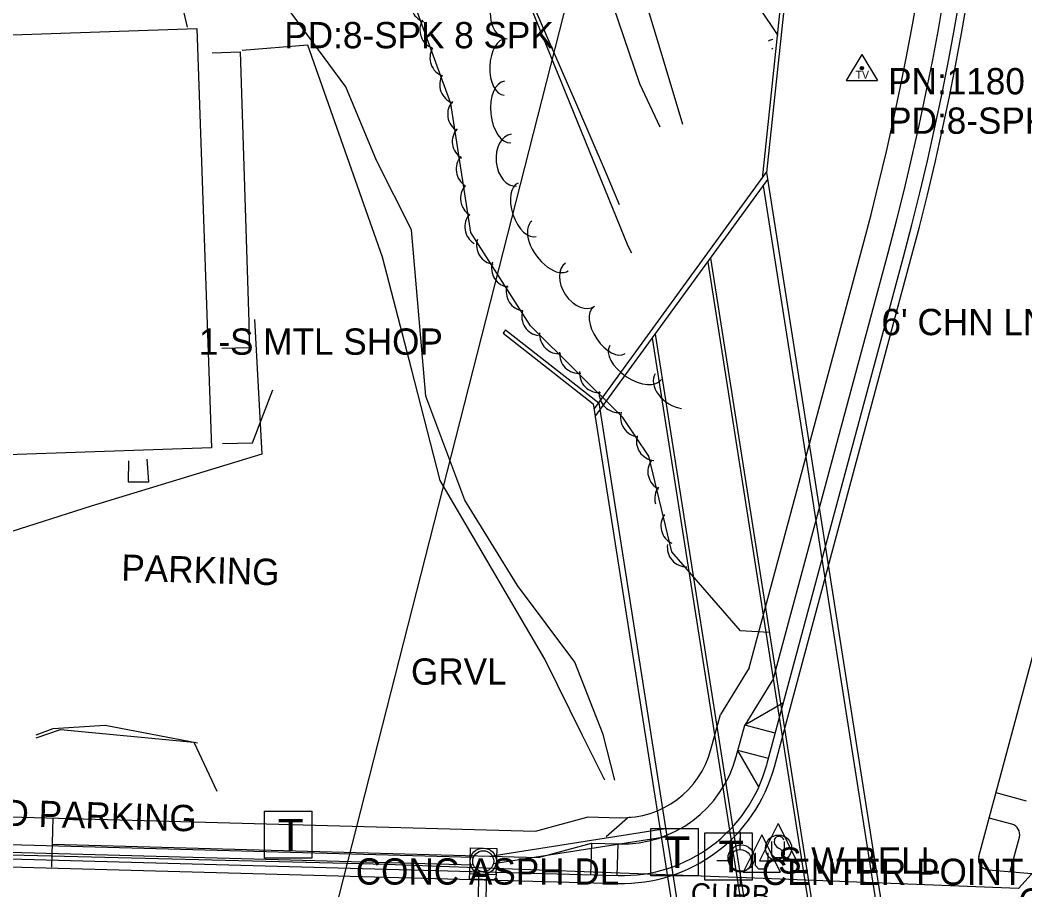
# Model space of a CAD drawing. Extents: x 978516 to 993312, y 1836504 to 1846212.
# Drawn here: x 992580.2 to 992771.4, y 1840687.5 to 1840853 of the extents above; entities that cross this region are included whole.
import ezdxf

# ---------------------------------------------------------------- set-up
doc = ezdxf.new("R2010")
doc.units = 0
for name, color, linetype in [('R_Drainage', 7, 'Continuous'), ('R_Proposed Road', 7, 'Continuous'), ('S_BUILDING', 7, 'Continuous'), ('S_CURB', 7, 'Continuous'), ('S_CURB_ANNOT', 7, 'Continuous'), ('S_DRIVEWAY', 7, 'Continuous'), ('S_FENCE', 7, 'Continuous'), ('S_GAS_UTILITIES', 7, 'Continuous'), ('S_GAS_UTILITIES_ANNOT', 7, 'Continuous'), ('S_PARKING', 7, 'Continuous'), ('S_PARKING_ANNOT', 7, 'Continuous'), ('S_SANITARY_SEWER', 7, 'Continuous'), ('S_SECONDARY_CTL', 7, 'Continuous'), ('S_SECONDARY_CTL_ANNOT', 7, 'Continuous'), ('S_SIDEWALK', 7, 'Continuous'), ('S_SIGN', 7, 'Continuous'), ('S_STREAM', 7, 'Continuous'), ('S_SURVEY_TEXT_ANNOT', 7, 'Continuous'), ('S_TELEPHONE_UTILITIES', 7, 'Continuous'), ('S_TREE', 7, 'Continuous'), ('S_UNDERGROUND_CABLE', 7, 'Continuous'), ('S_UTILITY_POLE', 7, 'Continuous'), ('S_UTILITY_POLE_ANNOT', 7, 'Continuous'), ('S_UTL_PT_SYM', 7, 'Continuous')]:
    doc.layers.add(name, color=color, linetype=linetype)

msp = doc.modelspace()

# ---------------------------------------------------------------- linework, layer by layer
at = {"layer": 'R_Drainage'}
for p, q in [((992726.11, 1840867.6), (992721.35, 1840822.85)), ((992726.85, 1840867.52), (992722.23, 1840823.99)), ((992689.4, 1840778.98), (992722.23, 1840824.06)), ((992722.23, 1840823.99), (992759.26, 1840588.45)), ((992689.62, 1840777.58), (992722.44, 1840822.65)), ((992721.57, 1840821.45), (992758.38, 1840587.32)), ((992711.58, 1840807.74), (992748.27, 1840574.41)), ((992711.02, 1840806.97), (992747.7, 1840573.69)), ((992672.55, 1840794.05), (992672.09, 1840793.45)), ((992672.55, 1840794.05), (992690.27, 1840780.17)), ((992672.09, 1840793.45), (992689.24, 1840780.03)), ((992700.48, 1840792.49), (992737.03, 1840560.05)), ((992701.03, 1840793.26), (992737.59, 1840560.77)), ((992689.24, 1840780.01), (992726.03, 1840546.01)), ((992690.27, 1840780.17), (992726.91, 1840547.13)), ((992670.01, 1840694.03), (992703, 1840699.21)), ((992535.22, 1840697.37), (992666.47, 1840693.8)), ((992670.25, 1840692.55), (992703.23, 1840697.73)), ((992535.18, 1840695.87), (992666.43, 1840692.3)), ((992665.87, 1840695.57), (992670.87, 1840695.43)), ((992666.73, 1840663.88), (992667.5, 1840691.17)), ((992668.23, 1840663.83), (992669, 1840691.12))]:
    msp.add_line(p, q, dxfattribs=at)
for points in [[(992665.87, 1840695.57), (992670.87, 1840695.43), (992670.73, 1840690.43), (992665.73, 1840690.57)], [(992665.75, 1840691.07), (992670.74, 1840690.93), (992670.7, 1840689.43), (992665.7, 1840689.57)]]:
    msp.add_lwpolyline(points, close=True, dxfattribs=at)
for radius in [2.5, 2.5, 2.5, 2, 2, 2]:
    msp.add_circle((992668.3, 1840693), radius, dxfattribs=at)
at = {"layer": 'R_Proposed Road'}
for p, q in [((992718.93, 1840729.79), (992740.53, 1840810.04)), ((992722.25, 1840711.37), (992748.25, 1840807.96)), ((992723.56, 1840727.78), (992745.35, 1840808.74)), ((992723.7, 1840710.98), (992749.7, 1840807.57)), ((992762.6, 1840693.91), (992774.39, 1840737.7)), ((992718.93, 1840729.79), (992713.43, 1840720.91)), ((992723.56, 1840727.78), (992718.07, 1840718.91)), ((992725.42, 1840723.14), (992718.07, 1840718.91)), ((992711.63, 1840714.23), (992713.43, 1840720.91)), ((992716.46, 1840712.93), (992718.07, 1840718.91)), ((992723.86, 1840717.35), (992718.07, 1840718.91)), ((992722.56, 1840712.52), (992716.77, 1840714.08)), ((992720.76, 1840707.15), (992716.77, 1840714.08)), ((992765.87, 1840706.04), (992771.64, 1840704.49)), ((992488.53, 1840703.9), (992678.22, 1840698.72)), ((992586.24, 1840691.85), (992586.49, 1840701.22)), ((992678.22, 1840698.72), (992688.3, 1840701.44)), ((992688.3, 1840701.44), (992694.25, 1840701.28)), ((992768.91, 1840700.04), (992764.57, 1840701.21)), ((992768.56, 1840691.02), (992770.32, 1840697.59)), ((992488.31, 1840695.9), (992693.95, 1840690.29)), ((992586.36, 1840696.23), (992678.82, 1840693.7)), ((992678.82, 1840693.7), (992688.9, 1840696.43)), ((992688.9, 1840696.43), (992694.12, 1840696.28)), ((992488.27, 1840694.4), (992693.91, 1840688.79)), ((992764.36, 1840691.39), (992785.48, 1840689.52))]:
    msp.add_line(p, q, dxfattribs=at)
for points in [[(992688.9, 1840696.43), (992688.74, 1840690.43)], [(992693.9, 1840696.29), (992693.73, 1840690.29)]]:
    msp.add_lwpolyline(points, dxfattribs=at)
for centre, radius, start, end in [((992240.16, 1840944.72), 573.17, 348.16715, 28.19343), ((992240.16, 1840944.72), 568.17, 348.1671, 28.1934), ((992240.16, 1840944.72), 563.67, 348.1671, 28.1934), ((992240.16, 1840944.72), 565.17, 348.1671, 28.1934), ((992240.16, 1840944.72), 527.67, 344.9354, 28.1934), ((992240.16, 1840944.72), 523.17, 344.9354, 28.1934), ((992240.16, 1840944.72), 526.17, 344.9354, 28.1934), ((992240.16, 1840944.72), 518.17, 344.9354, 28.1934), ((992694.73, 1840718.77), 17.5, 268.4354, 344.9354), ((992694.73, 1840718.77), 22.5, 268.4354, 344.9354), ((992694.73, 1840718.77), 30, 268.4354, 344.9354), ((992694.73, 1840718.77), 28.5, 268.4354, 344.9354), ((992768.39, 1840698.11), 2, 344.9354, 74.9354), ((992764.53, 1840693.39), 2, 164.9354, 264.9354)]:
    msp.add_arc(centre, radius, start, end, dxfattribs=at)
at = {"layer": 'S_BUILDING'}
msp.add_lwpolyline([(992553.7, 1840769.48), (992550.95, 1840849.23), (992613.83, 1840851.4), (992616.58, 1840771.65)], close=True, dxfattribs=at)
at = {"layer": 'S_CURB'}
for points in [[(992695.78, 1840701.22), (992691.68, 1840697.61)], [(992695.86, 1840701.41), (992695.89, 1840701.31)], [(992696.14, 1840701.51), (992696.2, 1840701.34)]]:
    msp.add_lwpolyline(points, dxfattribs=at)
at = {"layer": 'S_DRIVEWAY'}
for points in [[(992691.41, 1840708.44), (992687.22, 1840716.91), (992680.04, 1840731.43), (992670.09, 1840748.44), (992660.13, 1840765.45), (992654.62, 1840786.66), (992649.11, 1840807.88), (992642.02, 1840828.05), (992634.93, 1840848.22), (992622.45, 1840847.21)], [(992624.78, 1840796.05), (992625.48, 1840783.24), (992626.17, 1840770.44), (992609.94, 1840765.49), (992593.72, 1840760.54), (992577.01, 1840755.24), (992560.3, 1840749.93), (992553.23, 1840737.66), (992546.15, 1840725.4), (992537.36, 1840706.83), (992537.27, 1840706.57)], [(992583.25, 1840716.45), (992587.83, 1840718.03), (992600.54, 1840716.83), (992613.24, 1840715.63), (992617.6, 1840706.34)]]:
    msp.add_lwpolyline(points, dxfattribs=at)
at = {"layer": 'S_FENCE'}
msp.add_lwpolyline([(992618.66, 1840772.47), (992624.41, 1840772.59), (992628.28, 1840782.64)], dxfattribs=at)
msp.add_lwpolyline([(992618.66, 1840772.47), (992624.41, 1840772.59), (992628.28, 1840782.64)], dxfattribs=at)
at = {"layer": 'S_GAS_UTILITIES'}
for p, q in [((992776.44, 1840694.73), (992770.13, 1840687.84)), ((992649.92, 1840692.38), (992571.54, 1840694.3)), ((992718.31, 1840689.85), (992649.92, 1840692.38)), ((992770.13, 1840687.84), (992718.31, 1840689.85))]:
    msp.add_line(p, q, dxfattribs=at)
at = {"layer": 'S_PARKING'}
for points in [[(992693.32, 1840708.4), (992691.13, 1840717.12), (992685.72, 1840730.85), (992674.81, 1840745.44), (992664.8, 1840761.65), (992657.37, 1840781.49), (992654.62, 1840813.13), (992647.97, 1840826.28), (992642.14, 1840840.31), (992626.56, 1840861.49), (992618.37, 1840873.61), (992607.99, 1840881.71), (992591.19, 1840890.16), (992586.07, 1840892.96), (992580.2, 1840886.7), (992588.13, 1840877.85), (992609.71, 1840861.55), (992611.96, 1840851.66)], [(992583.21, 1840717.01), (992586.46, 1840718.27), (992596.35, 1840718.85), (992613.91, 1840715.51)]]:
    msp.add_lwpolyline(points, dxfattribs=at)
at = {"layer": 'S_SANITARY_SEWER'}
msp.add_line((992701.4, 1840923.93), (992638.54, 1840677.41), dxfattribs=at)
at = {"layer": 'S_SECONDARY_CTL'}
for p, q in [((992740.36, 1840846.48), (992737.35, 1840841.52)), ((992740.36, 1840846.48), (992743.3, 1840841.52)), ((992737.35, 1840841.52), (992743.3, 1840841.52))]:
    msp.add_line(p, q, dxfattribs=at)
for radius in [0.311, 0.183, 0.103]:
    msp.add_circle((992740.36, 1840843.87), radius, dxfattribs=at)
at = {"layer": 'S_SIDEWALK'}
for points in [[(992616.69, 1840846.78), (992622.05, 1840846.97), (992623.67, 1840795.55), (992623.75, 1840790.63), (992618.54, 1840790.55)], [(992600.79, 1840769.19), (992600.76, 1840765.18), (992604.68, 1840765.17), (992604.38, 1840769.48)]]:
    msp.add_lwpolyline(points, dxfattribs=at)
at = {"layer": 'S_SIGN'}
msp.add_circle((992724.5, 1840695.49), 2.49, dxfattribs=at)
for centre, radius, start, end in [((992725.18, 1840696.81), 1.5, 167.1196, 241.9813), ((992724.57, 1840696.76), 0.95, 16.5258, 156.8957), ((992724.08, 1840694.15), 1.4, 358.6529, 73.7063), ((992724.34, 1840694.67), 1.28, 204.641, 335.359)]:
    msp.add_arc(centre, radius, start, end, dxfattribs=at)
at = {"layer": 'S_STREAM'}
for points in [[(992696.55, 1840808.64), (992695.9, 1840810), (992677.45, 1840855.33), (992673.16, 1840874.34), (992676.08, 1840886.8), (992668.79, 1840910.71), (992659.5, 1840932.55), (992649.73, 1840947.27), (992637.26, 1840962.58), (992619.61, 1840984.91), (992592.11, 1841009.85), (992556.77, 1841035.29), (992521.03, 1841063.46), (992516.98, 1841070.42), (992500.42, 1841106.57), (992493.44, 1841124.55), (992482.9, 1841140.23)], [(992524.46, 1841080.46), (992537.78, 1841067.59), (992547.62, 1841062.92), (992557.4, 1841056.39), (992567.77, 1841048.86), (992578.15, 1841041.32), (992590.08, 1841031.19), (992602.02, 1841021.06), (992612.97, 1841006.83), (992626.28, 1840994.73), (992639.59, 1840982.63), (992650.82, 1840965.9), (992662.05, 1840949.17), (992670.15, 1840934.75), (992678.24, 1840920.34), (992685.48, 1840905.46), (992690.26, 1840887.88), (992695.04, 1840870.3), (992698.84, 1840857.67), (992702.64, 1840845.04), (992706.22, 1840833.17)], [(992510.71, 1841078.33), (992524.18, 1841061.4), (992542.4, 1841047.95), (992553.75, 1841039.33), (992565.1, 1841030.7), (992583.21, 1841017.44), (992593.95, 1841009.24), (992607.75, 1840995.49), (992621.55, 1840981.73), (992631.45, 1840970.26), (992641.34, 1840958.78), (992650, 1840941.95), (992658.67, 1840925.13), (992665.59, 1840906.7), (992672.52, 1840888.28), (992673.61, 1840875.71), (992674.71, 1840863.14), (992680.36, 1840850.03), (992686.02, 1840836.91), (992691.67, 1840823.79), (992694.19, 1840817.95)], [(992701.95, 1840832.61), (992698.09, 1840840.89), (992687.16, 1840873.15)]]:
    msp.add_lwpolyline(points, dxfattribs=at)
at = {"layer": 'S_TELEPHONE_UTILITIES'}
for points in [[(992626.66, 1840693.55), (992626.66, 1840702.55), (992635.66, 1840702.55), (992635.66, 1840693.55)], [(992700.22, 1840690.22), (992700.22, 1840699.22), (992709.22, 1840699.22), (992709.22, 1840690.22)], [(992710.47, 1840689.41), (992710.47, 1840698.41), (992719.47, 1840698.41), (992719.47, 1840689.41)]]:
    msp.add_lwpolyline(points, close=True, dxfattribs=at)
at = {"layer": 'S_TREE'}
for points in [[(992636.04, 1841135.11), (992644.61, 1841122.72), (992652.92, 1841103.14), (992665.23, 1841083.59), (992675.36, 1841072.53), (992690.87, 1841063.47), (992683.55, 1841053.3), (992663.92, 1841053.05), (992643.71, 1841039.38), (992639.75, 1841029.07), (992650.04, 1841014.58), (992664.9, 1841011.49), (992670.01, 1840995.31), (992680.16, 1840982.91), (992691.25, 1840967.28), (992700.28, 1840946.13), (992706.62, 1840929.53), (992718.85, 1840914.47), (992729.62, 1840900.3), (992729.33, 1840885.65), (992718.2, 1840869.47), (992720.86, 1840855.24), (992724.39, 1840850.07)], [(992722.72, 1840736.51), (992717.24, 1840736.8), (992704.2, 1840751.83), (992699.79, 1840770.07), (992694.88, 1840777.39), (992677.28, 1840794.81), (992665.92, 1840812.61), (992662.14, 1840837.15), (992654.79, 1840857.27), (992645.72, 1840867.31), (992636.66, 1840873.29), (992629.94, 1840871.13), (992628.15, 1840877.9), (992625.03, 1840891.07)]]:
    msp.add_lwpolyline(points, dxfattribs=at)
for centre, major_axis, ratio, start_param, end_param in [((992673.02, 1840854.36), (-0.16, -4.95), 0.683111, 3.141593, 6.283185), ((992658.04, 1840856.14), (0.37, -3.62), 0.975091, 4.081758, 5.854959), ((992659.8, 1840851.11), (0.37, -3.62), 0.975091, 4.081758, 5.854959), ((992661.71, 1840845.81), (0.37, -3.62), 0.975091, 4.081758, 5.854959), ((992672.43, 1840844.07), (-0.17, -5.34), 0.538964, 3.141593, 6.283185), ((992725.88, 1840844.15), (-3.31, 4.84), 0.548211, 6.017712, 6.283185), ((992720.44, 1840851.65), (-2.8, 4.09), 0.682983, 3.141593, 3.203774), ((992663.57, 1840840.7), (0.37, -3.62), 0.975091, 4.081758, 5.854959), ((992672.93, 1840835.52), (0.6, -5.84), 0.548165, 3.141593, 6.283185), ((992665.1, 1840835.07), (1.35, -3.38), 0.97701, 3.59311, 5.36631), ((992665.97, 1840829.86), (1.35, -3.38), 0.97701, 3.59311, 5.36631), ((992674.14, 1840826.34), (0.51, -4.93), 0.682926, 3.141593, 6.283185), ((992666.71, 1840824.59), (1.35, -3.38), 0.97701, 3.59311, 5.36631), ((992667.54, 1840819.01), (1.35, -3.38), 0.97701, 3.59311, 5.36631), ((992676.69, 1840816.92), (1.71, -5.07), 0.53872, 3.141593, 6.283185), ((992668.36, 1840813.63), (1.35, -3.38), 0.97701, 3.59311, 5.36631), ((992681.03, 1840810.05), (3.45, -4.73), 0.549431, 3.14584, 6.287433), ((992670.54, 1840810.21), (-0.09, -3.64), 0.966288, 4.434834, 6.208035), ((992673.41, 1840805.85), (-0.09, -3.64), 0.966288, 4.434834, 6.208035), ((992686.74, 1840802.66), (2.78, -4.1), 0.682977, 3.141593, 6.283185), ((992676.19, 1840801.36), (-0.09, -3.64), 0.966288, 4.434834, 6.208035), ((992692.3, 1840793.98), (3, -4.43), 0.538858, 3.141593, 6.283185), ((992679.16, 1840796.63), (-0.09, -3.64), 0.966288, 4.434834, 6.208035), ((992682.62, 1840793.14), (2.04, -3.02), 0.979038, 4.027654, 5.800855), ((992697.31, 1840787.87), (4.92, -3.21), 0.548831, 3.141593, 6.283185), ((992686.41, 1840789.44), (2.04, -3.02), 0.979038, 4.027654, 5.800855), ((992690.21, 1840785.77), (2.04, -3.02), 0.979038, 4.027654, 5.800855), ((992705.2, 1840783.02), (4.15, -2.71), 0.683754, 3.141593, 5.321416), ((992693.95, 1840781.97), (2.04, -3.02), 0.979038, 4.027654, 5.800855), ((992698, 1840777.34), (2.03, -3.02), 0.977378, 3.825789, 5.598989), ((992701.03, 1840772.82), (2.03, -3.02), 0.977378, 3.825789, 5.598989), ((992703.19, 1840767.07), (0.86, -3.54), 0.977331, 3.825789, 5.598989), ((992704.5, 1840761.95), (0.86, -3.54), 0.977331, 3.825789, 4.742565), ((992705.68, 1840756.75), (0.86, -3.54), 0.977331, 3.825789, 5.598989), ((992706.92, 1840752.61), (1.97, -3.07), 0.978286, 3.972824, 5.746025)]:
    msp.add_ellipse(centre, major_axis=major_axis, ratio=ratio, start_param=start_param, end_param=end_param, dxfattribs=at)
at = {"layer": 'S_UNDERGROUND_CABLE'}
for p, q in [((992724.41, 1840700.15), (992720.89, 1840693.06)), ((992724.41, 1840700.15), (992727.9, 1840693.06)), ((992721.32, 1840698.01), (992717.79, 1840690.92)), ((992721.32, 1840698.01), (992724.81, 1840690.92)), ((992723.21, 1840694.3), (992723.21, 1840696.74)), ((992725.58, 1840696.74), (992725.58, 1840694.3)), ((992720.12, 1840692.16), (992720.12, 1840694.6)), ((992720.89, 1840693.06), (992727.9, 1840693.06)), ((992722.48, 1840694.6), (992722.48, 1840692.16)), ((992723.83, 1840693.64), (992723.21, 1840694.3)), ((992725.03, 1840693.64), (992723.83, 1840693.64)), ((992725.58, 1840694.3), (992725.03, 1840693.64)), ((992717.79, 1840690.92), (992724.81, 1840690.92)), ((992720.74, 1840691.5), (992720.12, 1840692.16)), ((992721.94, 1840691.5), (992720.74, 1840691.5)), ((992722.48, 1840692.16), (992721.94, 1840691.5))]:
    msp.add_line(p, q, dxfattribs=at)
at = {"layer": 'S_UTILITY_POLE'}
for p, q in [((992717.24, 1840696.12), (992717.24, 1840698.6)), ((992717.18, 1840695.19), (992717.18, 1840697.44)), ((992715.09, 1840693.06), (992712.76, 1840693.06)), ((992717.26, 1840688.64), (992717.26, 1840690.97))]:
    msp.add_line(p, q, dxfattribs=at)
for centre, radius in [((992717.39, 1840693.6), 2.5), ((992717.18, 1840693.08), 2.13)]:
    msp.add_circle(centre, radius, dxfattribs=at)
at = {"layer": 'S_UTL_PT_SYM'}
msp.add_lwpolyline([(992649.92, 1840692.38), (992649.92, 1840692.43), (992649.92, 1840692.38), (992649.87, 1840692.38), (992649.92, 1840692.38), (992649.92, 1840692.33), (992649.92, 1840692.38), (992649.97, 1840692.38)], dxfattribs=at)

# ---------------------------------------------------------------- texts
at = {"layer": 'S_CURB_ANNOT'}
msp.add_text('CURB', height=4, rotation=358.2942, dxfattribs=at).set_placement((992707.75, 1840684.87))
at = {"layer": 'S_GAS_UTILITIES_ANNOT'}
msp.add_text('GAS LINE FASENED TO BR', height=5, dxfattribs=at).set_placement((992770.13, 1840682.84))
at = {"layer": 'S_PARKING_ANNOT'}
for s, height, p in [('PARKING', 5, (992599.38, 1840746.37)), ('PAVED PARKING', 5.0005, (992559.11, 1840700.27))]:
    msp.add_text(s, height=height, rotation=358.2942, dxfattribs=at).set_placement(p)
at = {"layer": 'S_SECONDARY_CTL'}
msp.add_text('TV', height=1.5, dxfattribs=at).set_placement((992739.15, 1840841.86))
at = {"layer": 'S_SECONDARY_CTL_ANNOT'}
for s, p in [('PD:8-SPK 8 SPK', (992630.45, 1840847.64)), ('PN:1180', (992745.36, 1840838.87)), ('PD:8-SPK 8 SPK', (992745.36, 1840831.37))]:
    msp.add_text(s, height=5, dxfattribs=at).set_placement(p)
at = {"layer": 'S_SURVEY_TEXT_ANNOT'}
for s, p in [("6' CHN LNK POOR 3 BARB", (992744.08, 1840793.06)), ('1-S MTL SHOP', (992614.18, 1840789.34)), ('GRVL', (992654.55, 1840726.58)), ('CONC ASPH DL', (992644.04, 1840688.55))]:
    msp.add_text(s, height=5, dxfattribs=at).set_placement(p)
at = {"layer": 'S_TELEPHONE_UTILITIES'}
for p in [(992629.22, 1840695.05), (992702.78, 1840691.72), (992713.03, 1840690.91)]:
    msp.add_text('T', height=6, dxfattribs=at).set_placement(p)
at = {"layer": 'S_UTILITY_POLE_ANNOT'}
for s, p in [('S.W.BELL', (992724.41, 1840690.62)), ('CENTER POINT', (992721.32, 1840688.48))]:
    msp.add_text(s, height=5, dxfattribs=at).set_placement(p)

doc.saveas('drawing.dxf')
